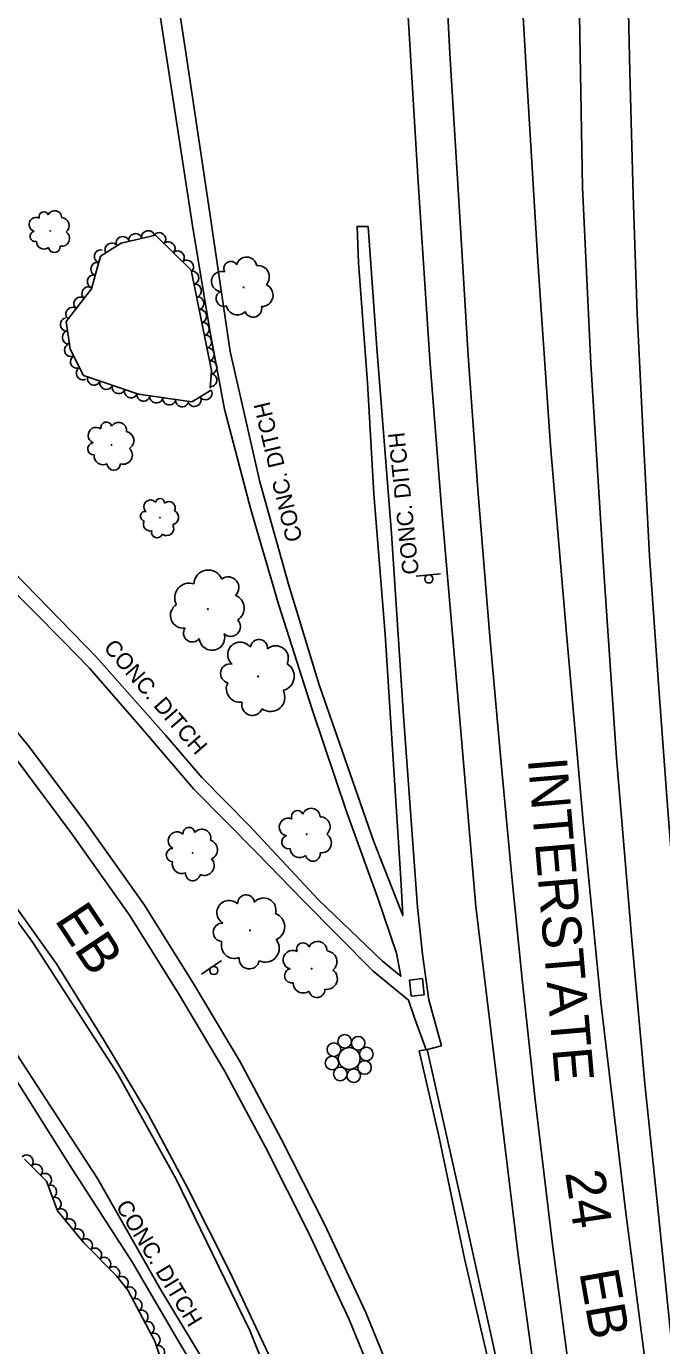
# Model space of a CAD drawing. Extents: x 1722896 to 1754269, y 648279 to 666297.
# Drawn here: x 1753389.9 to 1753584.8, y 652795.6 to 653200.1 of the extents above; entities that cross this region are included whole.
import ezdxf

# ---------------------------------------------------------------- set-up
doc = ezdxf.new("R2010")
doc.units = 0
for name, color, linetype in [('DESIGN - CENTERLINE - Proposed', 7, 'Continuous'), ('DESIGN - PUBLIC HEARING - Shapes', 7, 'Continuous'), ('DESIGN - SCRATCH - User 1', 7, 'Continuous'), ('DESIGN - SHEET - Linework', 7, 'Continuous'), ('SURVEY - CENTERLINE - Preliminary Text', 7, 'Continuous'), ('SURVEY - CONTOURS - Intermediate with optional Text', 7, 'Continuous'), ('SURVEY - DRAINAGE - Natural Features', 7, 'Continuous'), ('SURVEY - DTM - Breaklines', 7, 'Continuous'), ('SURVEY - VEGETATION - Features with Text', 7, 'Continuous')]:
    doc.layers.add(name, color=color, linetype=linetype)

msp = doc.modelspace()

# ---------------------------------------------------------------- linework, layer by layer
at = {"layer": 'DESIGN - CENTERLINE - Proposed'}
for points in [[(1753432.95, 653230.67), (1753438.81, 653192.09), (1753445.88, 653144.79), (1753452.44, 653100.4), (1753461.49, 653060.42), (1753470.36, 653028.98), (1753479.78, 652998.19), (1753496.43, 652950.37), (1753505.37, 652927.4), (1753504.81, 652938.68), (1753502.42, 652975.22), (1753499.95, 653013.62), (1753496.48, 653056.74), (1753494.53, 653090.73), (1753491.76, 653127.6), (1753491.38, 653138.7), (1753494.74, 653138.72), (1753497.39, 653101.38), (1753501.97, 653044.58)], [(1753517.26, 652887.43), (1753512.61, 652886.26), (1753508.93, 652896.1), (1753507.15, 652901.48), (1753496.33, 652910.39), (1753474.72, 652932.15), (1753460.69, 652946.58), (1753441.31, 652966.14), (1753424.96, 652985.32), (1753409.26, 653003.24), (1753401.17, 653011.55), (1753373.74, 653039.3), (1753346.79, 653066.18), (1753327.24, 653084.12), (1753308.34, 653099.4), (1753288.48, 653115.08), (1753262.49, 653133.91), (1753240.79, 653148.63), (1753220.03, 653161.35), (1753197.91, 653173.46), (1753174.96, 653186.03), (1753132.81, 653211.4)], [(1753382.12, 653036.76), (1753411.45, 653006.67), (1753432.66, 652982.63), (1753443.78, 652969.78), (1753458.27, 652955.02), (1753479.57, 652932.27), (1753499.15, 652913.47), (1753504.78, 652908.79), (1753503.46, 652915.86), (1753497.75, 652932.74), (1753488.19, 652959.02), (1753477.56, 652990.56), (1753467.34, 653022.61), (1753458.81, 653051.95), (1753450.73, 653082.74), (1753446.22, 653106.85), (1753440.74, 653139.66), (1753435.64, 653172.84), (1753430.08, 653209.33)], [(1753014.28, 653171.98), (1753037.73, 653164.11), (1753063.51, 653153.35), (1753088.14, 653141.93), (1753114.86, 653129.14), (1753146.87, 653112.34), (1753180.95, 653091.83), (1753205.68, 653075.19), (1753235.58, 653053.27), (1753273.04, 653025.07), (1753288.46, 653012.75), (1753299.57, 653002.29), (1753316.38, 652985.34), (1753328.32, 652971.71), (1753340.93, 652954.24), (1753355.89, 652932.97), (1753389.17, 652881.53), (1753411.7, 652846.75), (1753431.31, 652812.47), (1753450.62, 652780.45)], [(1753455.69, 652764.94), (1753436.65, 652796.75), (1753422.52, 652821.06), (1753403.14, 652850.95), (1753383.27, 652882.67), (1753368.55, 652904.46), (1753352.44, 652928.81), (1753337.96, 652951.39), (1753325.6, 652968.42), (1753316.75, 652979.5), (1753303.3, 652993.08), (1753287.69, 653007.31), (1753271.33, 653021.3), (1753247.14, 653039.73), (1753222.73, 653058.11), (1753197.23, 653076.35), (1753178.13, 653088.92), (1753151.92, 653104.07), (1753124.54, 653119.24)], [(1753501.97, 653044.58), (1753505.64, 652988.64), (1753509.87, 652930.01), (1753511.48, 652915.57), (1753513.37, 652901.6), (1753517.26, 652887.43)]]:
    msp.add_lwpolyline(points, dxfattribs=at)
at = {"layer": 'DESIGN - PUBLIC HEARING - Shapes'}
for p, q in [((1753509.5, 653031.52), (1753516.97, 653032.19)), ((1753443.63, 652909.47), (1753449.83, 652913.68))]:
    msp.add_line(p, q, dxfattribs=at)
for centre in [(1753513.37, 653030.64), (1753447.44, 652910.57)]:
    msp.add_circle(centre, 1.25, dxfattribs=at)
at = {"layer": 'DESIGN - SCRATCH - User 1'}
for points in [[(1753510.45, 652885.96), (1753512.9, 652886.36), (1753523.7, 652838.2), (1753535.81, 652783.79), (1753543.99, 652747.05), (1753555.24, 652697.99), (1753563.75, 652659.33)], [(1753620.28, 652393.77), (1753615.5, 652415.29), (1753609.98, 652443.47), (1753603.48, 652474.73), (1753599.01, 652492.46), (1753594.05, 652514.44), (1753585.82, 652551.21), (1753578.08, 652585.01), (1753571.07, 652615.57), (1753562.16, 652654.89), (1753557.2, 652678.98), (1753548.7, 652712.56), (1753540.35, 652749.38), (1753532.22, 652788.45), (1753524.29, 652822.29), (1753516.57, 652859.36), (1753510.45, 652885.96)]]:
    msp.add_lwpolyline(points, dxfattribs=at)
at = {"layer": 'SURVEY - CENTERLINE - Preliminary Text'}
for points in [[(1753498.02, 653434.59), (1753499.02, 653399.43), (1753501.26, 653338.51), (1753503.58, 653282.3), (1753506.26, 653216.67), (1753510.09, 653152.28), (1753513.64, 653097.96), (1753517.18, 653053.72), (1753521.57, 653002.93), (1753527.84, 652930.16), (1753533.81, 652880.51), (1753540.9, 652822.5), (1753548.92, 652764), (1753558.89, 652699.08), (1753563.75, 652659.33), (1753578, 652595.26), (1753564.39, 652591.92)], [(1753556.22, 652789.34), (1753551.32, 652826.55), (1753546.01, 652870.88), (1753542.13, 652906.9), (1753538.75, 652940.33), (1753535.51, 652975.29), (1753532.03, 653014.19), (1753528.45, 653058.05), (1753525.43, 653099.09), (1753522.86, 653141.66), (1753519.78, 653191.71), (1753517.13, 653243.34), (1753515.41, 653281.5), (1753513.05, 653331.27), (1753511.26, 653380.21), (1753510.19, 653420.14), (1753509.97, 653427.51)], [(1753533.54, 653412.74), (1753533.73, 653405.38), (1753535.41, 653353.32), (1753537.39, 653297.94), (1753540.18, 653239.17), (1753543.68, 653180.39), (1753546.79, 653127.93), (1753550.72, 653071.43), (1753555.68, 653012.68), (1753560.67, 652956.2), (1753566.18, 652900.83), (1753573.8, 652836.27), (1753582.46, 652769.46)], [(1753593.85, 652744.66), (1753587.85, 652796.72), (1753583.81, 652835.77), (1753579.63, 652875.82), (1753575.69, 652919.96), (1753570.97, 652975.83), (1753567.04, 653032.84), (1753563.11, 653096.66), (1753560.56, 653150.67), (1753559.7, 653197.29), (1753559.03, 653236.76), (1753558.51, 653283.69), (1753558.39, 653340.14), (1753559.24, 653392.93), (1753559.27, 653394.59)], [(1753605.86, 652765.83), (1753600.9, 652807.48), (1753596.39, 652847.97), (1753592.64, 652888.06), (1753589.62, 652922.14), (1753586.65, 652959.71), (1753583.93, 652997), (1753581.07, 653037.7), (1753578.97, 653076.61), (1753577.32, 653111.94), (1753576.02, 653148.3), (1753575.03, 653186.05), (1753574.16, 653227.27), (1753573.47, 653270.46), (1753573.45, 653312.44), (1753573.62, 653347.56), (1753573.93, 653379.37), (1753573.99, 653383.29)], [(1753086.6, 653207.32), (1753107.33, 653198.57), (1753133.76, 653185.84), (1753158.12, 653173.53), (1753181.14, 653161.38), (1753204.63, 653146.89), (1753223.83, 653134.31), (1753251.95, 653114.57), (1753275.41, 653096.33), (1753297.61, 653077.52), (1753318.51, 653058.42), (1753340.01, 653037.21), (1753359.11, 653016.85), (1753376.2, 652996.95), (1753390.92, 652979.05), (1753408.35, 652955.68), (1753426.19, 652930.61), (1753441.29, 652906.33), (1753455.51, 652882.53), (1753468.1, 652858.94), (1753481.43, 652832.62), (1753494.03, 652805.71), (1753505.49, 652777.55)], [(1753084.55, 653202.21), (1753105.06, 653193.56), (1753131.33, 653180.91), (1753155.6, 653168.65), (1753178.41, 653156.61), (1753201.68, 653142.25), (1753220.75, 653129.76), (1753248.69, 653110.15), (1753271.94, 653092.06), (1753293.98, 653073.39), (1753314.72, 653054.43), (1753336.08, 653033.37), (1753355.02, 653013.18), (1753371.99, 652993.41), (1753386.59, 652975.66), (1753403.91, 652952.44), (1753421.61, 652927.56), (1753436.6, 652903.47), (1753450.72, 652879.82), (1753463.23, 652856.41), (1753476.49, 652830.22), (1753488.99, 652803.51), (1753500.37, 652775.56)], [(1753008.87, 653197.64), (1753038.52, 653188.12), (1753064.57, 653178.7), (1753097.6, 653165.13), (1753137.86, 653145.37), (1753170.56, 653126.89), (1753199.76, 653108.8), (1753247.36, 653074.62), (1753293.75, 653034.59), (1753333.42, 652993.5), (1753364.28, 652956.99), (1753391.96, 652919.18), (1753418.02, 652878.76), (1753435.83, 652846.55), (1753458.47, 652800.14), (1753471.04, 652768.77), (1753484.99, 652729.12), (1753496.63, 652696.58), (1753492.06, 652695.16)], [(1753119.4, 653156.74), (1753143.23, 653144.7), (1753165.03, 653133.19), (1753187.21, 653119.51), (1753205.62, 653107.45), (1753232.66, 653088.47), (1753254.95, 653071.13), (1753276.17, 653053.16), (1753296.16, 653034.88), (1753316.78, 653014.55), (1753334.96, 652995.18), (1753351.35, 652976.07), (1753365.37, 652959.03), (1753382.12, 652936.57), (1753399.17, 652912.61), (1753413.58, 652889.44), (1753427.25, 652866.56), (1753439.31, 652843.97), (1753452.26, 652818.41), (1753464.29, 652792.71)]]:
    msp.add_lwpolyline(points, dxfattribs=at)
at = {"layer": 'SURVEY - DRAINAGE - Natural Features'}
msp.add_line((1753509.7, 652905.36), (1753509.7, 652905.36), dxfattribs=at)
msp.add_lwpolyline([(1753511.97, 652903.1), (1753507.99, 652902.65), (1753507.43, 652907.62), (1753511.4, 652908.07), (1753511.97, 652903.1)], dxfattribs=at)
at = {"layer": 'SURVEY - DTM - Breaklines'}
for centre, radius in [((1753484.26, 652886.32), 2.08), ((1753487.58, 652888.84), 2.08), ((1753491.71, 652888.27), 2.08), ((1753483.69, 652882.19), 2.08), ((1753488.97, 652883.57), 3.36), ((1753494.23, 652884.95), 2.08), ((1753486.21, 652878.87), 2.08), ((1753490.34, 652878.3), 2.08), ((1753493.66, 652880.82), 2.08)]:
    msp.add_circle(centre, radius, dxfattribs=at)
at = {"layer": 'SURVEY - VEGETATION - Features with Text'}
for points in [[(1753446.66, 653088.52), (1753440.65, 653084.89), (1753424.28, 653087.26), (1753407.48, 653093.04), (1753403.39, 653101.04), (1753402.1, 653109.61), (1753409.89, 653119.56), (1753412.69, 653129.58), (1753419.05, 653133.64), (1753429.52, 653136.05), (1753440.44, 653125.33), (1753446.68, 653094.55), (1753446.29, 653089.17)], [(1753389.35, 652852.76), (1753396.14, 652846.02), (1753399.47, 652836.89), (1753407.57, 652827.1), (1753417.55, 652816.92), (1753421.1, 652812.57), (1753429.3, 652796.91), (1753433.07, 652785.59)]]:
    msp.add_lwpolyline(points, dxfattribs=at)
for centre, radius in [((1753397.26, 653137.35), 0.0749), ((1753456.56, 653120.07), 0.109), ((1753416.04, 653071.73), 0.0861), ((1753430.87, 653049.46), 0.0695), ((1753445.63, 653021.36), 0.137), ((1753461.05, 653000.76), 0.135), ((1753475.9, 652952.36), 0.0948), ((1753440.91, 652946.63), 0.0943), ((1753458.53, 652922.87), 0.131), ((1753477.44, 652911.15), 0.1)]:
    msp.add_circle(centre, radius, dxfattribs=at)
for centre, radius, start, end in [((1753395.28, 653141.74), 1.47, 21.5794, 200.325), ((1753398.61, 653141.42), 2.15, 359.4632, 156.2522), ((1753392.88, 653139.35), 2.14, 61.6001, 255.0198), ((1753400.59, 653138.97), 2.45, 308.516, 86.0402), ((1753392.72, 653135.7), 1.63, 104.2188, 281.5379), ((1753395.36, 653134.08), 2.31, 179.5058, 306.3515), ((1753400.73, 653135.05), 2.43, 259.4118, 55.2503), ((1753398.5, 653132.52), 1.79, 189.6647, 4.665), ((1753452.63, 653125.85), 2.14, 31.4666, 210.2122), ((1753457.47, 653126.22), 3.11, 9.3505, 166.1394), ((1753460.91, 653123.2), 3.54, 318.4032, 95.9274), ((1753449.8, 653121.83), 3.1, 71.4873, 264.907), ((1753450.49, 653116.58), 2.36, 114.106, 291.4251), ((1753462.08, 653117.66), 3.52, 269.299, 65.1375), ((1753454.66, 653114.93), 3.35, 189.393, 316.2387), ((1753459.52, 653113.48), 2.6, 199.5519, 14.5522), ((1753414.44, 653077.03), 1.69, 14.1251, 192.8707), ((1753418.19, 653076.17), 2.47, 352.0089, 148.7979), ((1753411.34, 653074.66), 2.46, 54.1458, 247.5655), ((1753420.08, 653073.07), 2.81, 301.0617, 78.5859), ((1753410.62, 653070.52), 1.87, 96.7645, 274.0836), ((1753419.65, 653068.6), 2.79, 251.9575, 47.796), ((1753413.39, 653068.29), 2.65, 172.0515, 298.8972), ((1753416.73, 653066.04), 2.06, 182.2104, 357.2107), ((1753427.97, 653052.86), 1.99, 36.5072, 229.9269), ((1753430.93, 653053.93), 1.37, 356.4865, 175.2321), ((1753433.61, 653052.35), 1.99, 334.3703, 131.1592), ((1753426.41, 653049.85), 1.51, 79.1258, 256.445), ((1753434.31, 653049.5), 2.27, 283.4231, 60.9473), ((1753427.99, 653047.45), 2.14, 154.4129, 281.2585), ((1753430.01, 653044.91), 1.66, 164.5718, 339.5721), ((1753432.88, 653046.16), 2.26, 234.3189, 30.1574), ((1753445.76, 653028.93), 4.43, 21.9461, 177.7846), ((1753439.88, 653024.89), 4.46, 71.0503, 208.5745), ((1753451.85, 653027.99), 3.27, 312.199, 127.1993), ((1753452.52, 653021.64), 4.21, 302.0401, 68.8858), ((1753438.05, 653019.44), 3.91, 121.9976, 278.7865), ((1753452.62, 653016), 2.97, 226.7531, 44.0722), ((1753440.82, 653014), 2.69, 144.1137, 322.8594), ((1753446.86, 653012.66), 3.91, 184.1344, 17.5541), ((1753455.53, 653007.42), 3.85, 35.7126, 229.1322), ((1753461.29, 653009.41), 2.65, 355.6919, 174.4375), ((1753466.42, 653006.28), 3.86, 333.5757, 130.3646), ((1753452.42, 653001.65), 2.93, 78.3312, 255.6504), ((1753467.69, 653000.76), 4.39, 282.6285, 60.1527), ((1753455.41, 652996.97), 4.15, 153.6183, 280.4639), ((1753464.85, 652994.33), 4.36, 233.5243, 29.3628), ((1753459.25, 652991.99), 3.22, 163.7772, 338.7775), ((1753477.31, 652957.6), 2.72, 2.7149, 159.5039), ((1753470.22, 652954.57), 2.71, 64.8518, 258.2715), ((1753473.08, 652957.77), 1.86, 24.8311, 203.5767), ((1753479.99, 652954.64), 3.09, 311.7677, 89.2919), ((1753436.14, 652950.38), 2.7, 47.9012, 241.3209), ((1753439.79, 652952.6), 1.85, 7.8805, 186.6262), ((1753443.78, 652951.21), 2.7, 345.7644, 142.5533), ((1753480.44, 652949.71), 3.07, 262.6635, 58.502), ((1753434.87, 652945.96), 2.05, 90.5199, 267.839), ((1753445.46, 652947.62), 3.08, 294.8171, 72.3414), ((1753470.29, 652949.95), 2.06, 107.4705, 284.7896), ((1753473.73, 652948.09), 2.92, 182.7575, 309.6032), ((1753437.61, 652943.2), 2.91, 165.8069, 292.6526), ((1753444.46, 652942.79), 3.06, 245.713, 41.5514), ((1753477.8, 652946.35), 2.27, 192.9164, 7.9167), ((1753440.98, 652940.36), 2.26, 175.9659, 350.9661), ((1753452.12, 652928.32), 3.74, 45.6974, 239.1171), ((1753457.3, 652931.2), 2.57, 5.6767, 184.4223), ((1753462.74, 652929.06), 3.75, 343.5605, 140.3494), ((1753464.89, 652923.99), 4.27, 292.6133, 70.1375), ((1753450.12, 652922.27), 2.85, 88.316, 265.6352), ((1753463.25, 652917.36), 4.24, 243.5091, 39.3476), ((1753453.77, 652918.29), 4.03, 163.6031, 290.4488), ((1753471.57, 652913.86), 2.87, 61.2604, 254.6801), ((1753474.81, 652917.06), 1.98, 21.2397, 199.9853), ((1753479.28, 652916.6), 2.88, 359.1235, 155.9124), ((1753481.91, 652913.29), 3.28, 308.1763, 85.7005), ((1753458.29, 652914.18), 3.13, 173.762, 348.7623), ((1753471.34, 652908.97), 2.19, 103.879, 281.1982), ((1753482.07, 652908.05), 3.26, 259.0721, 54.9106), ((1753474.86, 652906.78), 3.1, 179.1661, 306.0118), ((1753479.05, 652904.66), 2.4, 189.325, 4.3253)]:
    msp.add_arc(centre, radius, start, end, dxfattribs=at)
for centre, major_axis in [((1753419.47, 653133.73), (1.95, 0.45)), ((1753423.37, 653134.63), (1.95, 0.45)), ((1753427.26, 653135.53), (1.95, 0.45)), ((1753430.72, 653134.87), (1.43, -1.4)), ((1753433.58, 653132.07), (1.43, -1.4)), ((1753412.68, 653129.55), (0.54, 1.93)), ((1753416.04, 653131.72), (1.69, 1.08)), ((1753436.43, 653129.26), (1.43, -1.4)), ((1753411.61, 653125.7), (0.54, 1.93)), ((1753439.28, 653126.46), (1.43, -1.4)), ((1753410.53, 653121.85), (0.54, 1.93)), ((1753440.91, 653122.99), (0.4, -1.96)), ((1753408.89, 653118.28), (1.23, 1.57)), ((1753441.71, 653119.07), (0.4, -1.96)), ((1753403.96, 653111.98), (1.23, 1.57)), ((1753406.42, 653115.13), (1.23, 1.57)), ((1753442.5, 653115.15), (0.4, -1.96)), ((1753402.24, 653108.64), (-0.3, 1.98)), ((1753443.29, 653111.23), (0.4, -1.96)), ((1753402.84, 653104.68), (-0.3, 1.98)), ((1753444.09, 653107.31), (0.4, -1.96)), ((1753403.53, 653100.76), (-0.91, 1.78)), ((1753444.88, 653103.39), (0.4, -1.96)), ((1753445.68, 653099.47), (0.4, -1.96)), ((1753405.35, 653097.19), (-0.91, 1.78)), ((1753446.47, 653095.55), (0.4, -1.96)), ((1753407.18, 653093.63), (-0.91, 1.78)), ((1753446.46, 653091.58), (-0.14, -1.99)), ((1753410.63, 653091.95), (-1.89, 0.65)), ((1753414.41, 653090.65), (-1.89, 0.65)), ((1753418.19, 653089.35), (-1.89, 0.65)), ((1753421.98, 653088.05), (-1.89, 0.65)), ((1753425.83, 653087.03), (-1.98, 0.29)), ((1753429.79, 653086.46), (-1.98, 0.29)), ((1753433.75, 653085.89), (-1.98, 0.29)), ((1753437.7, 653085.31), (-1.98, 0.29)), ((1753441.53, 653085.42), (-1.71, -1.03)), ((1753444.95, 653087.48), (-1.71, -1.03)), ((1753390.05, 652852.07), (1.42, -1.41)), ((1753392.89, 652849.25), (1.42, -1.41)), ((1753395.72, 652846.43), (1.42, -1.41)), ((1753397.31, 652842.81), (0.69, -1.88)), ((1753398.68, 652839.05), (0.69, -1.88)), ((1753400.55, 652835.58), (1.27, -1.54)), ((1753403.1, 652832.5), (1.27, -1.54)), ((1753405.65, 652829.42), (1.27, -1.54)), ((1753408.26, 652826.39), (1.4, -1.43)), ((1753411.06, 652823.53), (1.4, -1.43)), ((1753413.86, 652820.68), (1.4, -1.43)), ((1753416.66, 652817.82), (1.4, -1.43)), ((1753419.28, 652814.8), (1.26, -1.55)), ((1753421.62, 652811.58), (0.93, -1.77)), ((1753423.48, 652808.03), (0.93, -1.77)), ((1753425.33, 652804.49), (0.93, -1.77)), ((1753427.19, 652800.95), (0.93, -1.77)), ((1753429.05, 652797.4), (0.93, -1.77)), ((1753430.39, 652793.64), (0.63, -1.9))]:
    msp.add_ellipse(centre, major_axis=major_axis, ratio=0.940188, start_param=0, end_param=3.141593, dxfattribs=at)

# ---------------------------------------------------------------- texts
at = {"layer": 'DESIGN - SHEET - Linework'}
for s, rotation, p in [('INTERSTATE', 274.8488, (1753543.72, 652975.43)), ('EB', 303.5062, (1753398.39, 652926.05)), ('24', 278.4571, (1753555.18, 652848.63)), ('EB', 279.9123, (1753559.53, 652818.02))]:
    msp.add_text(s, height=12, rotation=rotation, dxfattribs=at).set_placement(p)
at = {"layer": 'SURVEY - CONTOURS - Intermediate with optional Text'}
for rotation, p in [(103.4159, (1753474.63, 653042.68)), (95.9024, (1753510.35, 653032.23)), (310.9016, (1753413.35, 653009.42)), (301.2853, (1753417.18, 652838.33))]:
    msp.add_text('CONC. DITCH', height=5, rotation=rotation, dxfattribs=at).set_placement(p)

doc.saveas('drawing.dxf')
